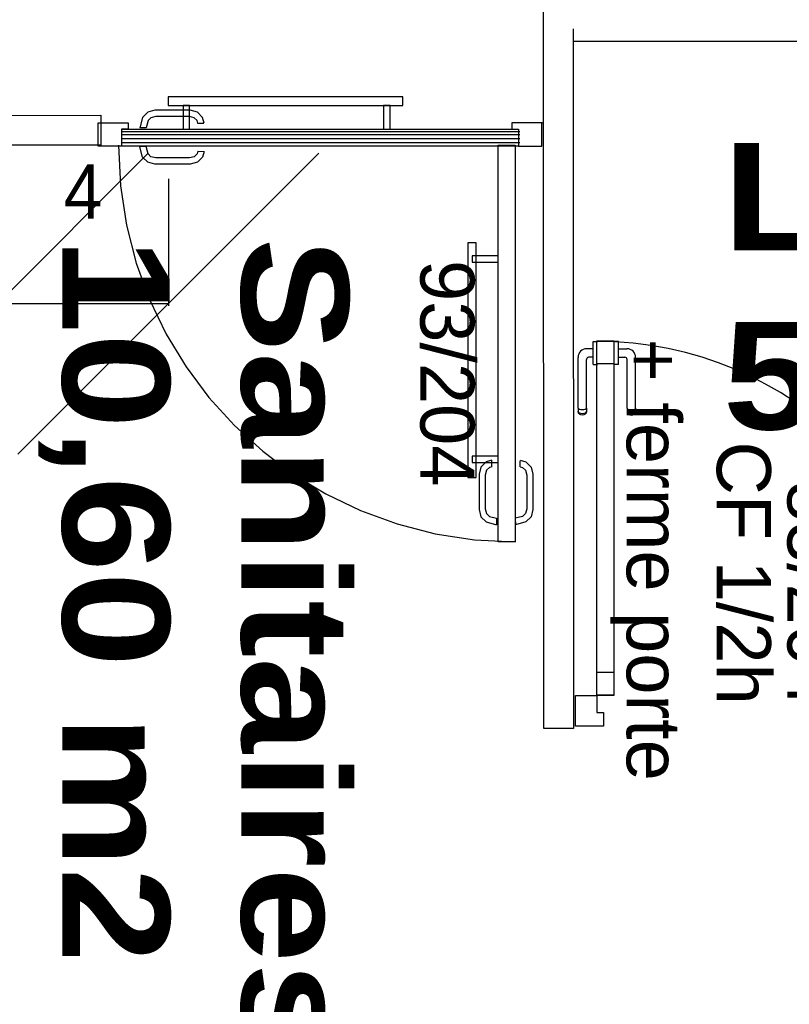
# Model space of a CAD drawing. Header units: millimetres. Extents: x -15 to 127, y -65 to 67.
# Tile 400 of 476: x 112.04 to 112.221, y 29.246 to 29.477. Entities that reach past the tile are written whole.
import ezdxf

# ---------------------------------------------------------------- set-up
doc = ezdxf.new("R2010")
doc.units = ezdxf.units.MM
doc.header["$MEASUREMENT"] = 0
doc.linetypes.add('PC_DASH_3', pattern=[0.055556, 0.027778, -0.027778])
doc.linetypes.add('PC_DASH_4', pattern=[0.638889, 0.416667, -0.083333, 0.055556, -0.083333])
doc.layers.add('Calque 5', color=7, linetype='Continuous')
doc.styles.get("Standard").update_dxf_attribs({"font": 'BKANT.TTF'})

# ---------------------------------------------------------------- blocks, each defined once
blk = doc.blocks.new('PD_31767')
at = {"layer": 'Calque 5', "color": 0}
for points in [[(44.53689, -37.46981), (44.59189, -37.46981), (44.59189, -37.46781), (44.53689, -37.46781), (44.53689, -37.46981)], [(44.54039, -37.47535), (44.54189, -37.47535), (44.54189, -37.46981), (44.54039, -37.46981), (44.54039, -37.47535)], [(44.5874, -37.47535), (44.5889, -37.47535), (44.5889, -37.46981), (44.5874, -37.46981), (44.5874, -37.47535)]]:
    blk.add_lwpolyline(points, dxfattribs=at)
blk = doc.blocks.new('PD_31768')
at = {"layer": 'Calque 5', "color": 0, "linetype": 'PC_DASH_3'}
for points in [[(44.60912, -37.55702), (44.60912, -37.50202), (44.60712, -37.50202), (44.60712, -37.55702), (44.60912, -37.55702)], [(44.61425, -37.50652), (44.61425, -37.50502), (44.60812, -37.50502), (44.60812, -37.50652), (44.61425, -37.50652)], [(44.61425, -37.55353), (44.61425, -37.55203), (44.60812, -37.55203), (44.60812, -37.55353), (44.61425, -37.55353)]]:
    blk.add_lwpolyline(points, dxfattribs=at)
blk = doc.blocks.new('PD_31770')
at = {"layer": 'Calque 5', "color": 0}
for points in [[(44.52048, -37.47935), (44.52048, -37.47385), (44.52748, -37.47385), (44.52748, -37.47535), (44.52598, -37.47535), (44.52598, -37.47935), (44.52048, -37.47935)], [(44.62448, -37.47935), (44.62448, -37.47385), (44.61748, -37.47385), (44.61748, -37.47535), (44.61898, -37.47535), (44.61898, -37.47935), (44.62448, -37.47935)], [(44.61904, -37.47535), (44.61904, -37.47935), (44.52604, -37.47935), (44.52604, -37.47535), (44.61904, -37.47535)]]:
    blk.add_lwpolyline(points, dxfattribs=at)
blk = doc.blocks.new('PD_31769')
at = {"layer": 'Calque 5', "color": 0}
blk.add_point((44.62448, -37.47385), dxfattribs=at)
at = {"layer": 'Calque 5'}
blk.add_blockref('PD_31770', (0, 0), dxfattribs=at)
blk = doc.blocks.new('PD_31772')
at = {"layer": 'Calque 5', "color": 0, "linetype": 'PC_DASH_4'}
for p, q in [((44.61279, -37.55455), (44.61275, -37.55312)), ((44.61388, -37.5666), (44.61384, -37.5681))]:
    blk.add_line(p, q, dxfattribs=at)
for points in [[(44.61275, -37.553), (44.61143, -37.55336), (44.61021, -37.55458), (44.60976, -37.55626), (44.60976, -37.56455), (44.61021, -37.56623), (44.61143, -37.56746), (44.61384, -37.5681)], [(44.61279, -37.55451), (44.61219, -37.55467), (44.61151, -37.55534), (44.61122, -37.55645), (44.61122, -37.56436), (44.61151, -37.56547), (44.61219, -37.56615), (44.61388, -37.5666)]]:
    blk.add_lwpolyline(points, dxfattribs=at)
blk = doc.blocks.new('PD_31773')
at = {"layer": 'Calque 5', "color": 0, "linetype": 'PC_DASH_4'}
for p, q in [((44.61937, -37.55455), (44.6194, -37.55312)), ((44.61827, -37.5666), (44.61831, -37.5681))]:
    blk.add_line(p, q, dxfattribs=at)
for points in [[(44.61941, -37.553), (44.62072, -37.55336), (44.62195, -37.55458), (44.6224, -37.55626), (44.6224, -37.56455), (44.62195, -37.56623), (44.62072, -37.56746), (44.61831, -37.5681)], [(44.61937, -37.55451), (44.61996, -37.55467), (44.62064, -37.55534), (44.62094, -37.55645), (44.62094, -37.56436), (44.62064, -37.56547), (44.61996, -37.56615), (44.61827, -37.5666)]]:
    blk.add_lwpolyline(points, dxfattribs=at)
blk = doc.blocks.new('PD_31771')
at = {"layer": 'Calque 5'}
for name in ['PD_31772', 'PD_31773']:
    blk.add_blockref(name, (0, 0), dxfattribs=at)
blk = doc.blocks.new('PD_31775')
at = {"layer": 'Calque 5', "color": 0}
for p, q in [((44.61933, -37.47595), (44.52608, -37.47595)), ((44.61933, -37.47665), (44.52608, -37.47665)), ((44.61933, -37.47765), (44.52608, -37.47765)), ((44.61933, -37.47855), (44.52608, -37.47855))]:
    blk.add_line(p, q, dxfattribs=at)
blk = doc.blocks.new('PD_31777')
at = {"layer": 'Calque 5', "color": 0}
for p, q in [((44.53172, -37.47944), (44.53022, -37.47948)), ((44.54378, -37.48054), (44.54521, -37.48058))]:
    blk.add_line(p, q, dxfattribs=at)
for points in [[(44.54382, -37.48054), (44.54366, -37.48114), (44.54299, -37.48181), (44.54187, -37.48211), (44.53397, -37.48211), (44.53285, -37.48181), (44.53218, -37.48114), (44.53172, -37.47944)], [(44.54532, -37.48058), (44.54497, -37.48189), (44.54374, -37.48312), (44.54207, -37.48357), (44.53377, -37.48357), (44.5321, -37.48312), (44.53087, -37.48189), (44.53022, -37.47948)]]:
    blk.add_lwpolyline(points, dxfattribs=at)
blk = doc.blocks.new('PD_31778')
at = {"layer": 'Calque 5', "color": 0}
for p, q in [((44.54378, -37.47396), (44.54521, -37.47392)), ((44.53172, -37.47506), (44.53022, -37.47502))]:
    blk.add_line(p, q, dxfattribs=at)
for points in [[(44.54532, -37.47392), (44.54497, -37.47261), (44.54374, -37.47138), (44.54207, -37.47093), (44.53377, -37.47093), (44.5321, -37.47138), (44.53087, -37.47261), (44.53022, -37.47502)], [(44.54382, -37.47396), (44.54366, -37.47336), (44.54299, -37.47269), (44.54187, -37.47239), (44.53397, -37.47239), (44.53285, -37.47269), (44.53218, -37.47336), (44.53172, -37.47506)]]:
    blk.add_lwpolyline(points, dxfattribs=at)
blk = doc.blocks.new('PD_31776')
at = {"layer": 'Calque 5'}
for name in ['PD_31778', 'PD_31777']:
    blk.add_blockref(name, (0, 0), dxfattribs=at)
blk = doc.blocks.new('PD_31774')
at = {"layer": 'Calque 5'}
for name in ['PD_31776', 'PD_31775']:
    blk.add_blockref(name, (0, 0), dxfattribs=at)
blk = doc.blocks.new('PD_31790')
at = {"layer": 'Calque 5', "color": 0}
for p, q in [((44.63651, -37.5253), (44.63651, -37.52514)), ((44.63651, -37.52514), (44.63652, -37.52514)), ((44.63651, -37.52577), (44.63651, -37.5253)), ((44.63652, -37.52514), (44.6375, -37.52514)), ((44.6375, -37.52514), (44.63751, -37.52514)), ((44.63651, -37.52686), (44.63499, -37.52686)), ((44.63651, -37.52649), (44.63651, -37.52577)), ((44.63651, -37.52737), (44.63651, -37.52649)), ((44.63651, -37.52831), (44.63651, -37.52737)), ((44.63299, -37.54076), (44.63299, -37.52886)), ((44.63496, -37.54076), (44.63496, -37.52933)), ((44.63651, -37.52883), (44.63546, -37.52883)), ((44.63651, -37.52919), (44.63651, -37.52831)), ((44.63651, -37.52991), (44.63651, -37.52919)), ((44.63651, -37.53038), (44.63651, -37.52991)), ((44.63651, -37.53055), (44.63651, -37.53038)), ((44.63651, -37.53055), (44.63652, -37.53055)), ((44.63652, -37.53055), (44.6375, -37.53055)), ((44.6375, -37.53055), (44.63751, -37.53055)), ((44.63299, -37.54076), (44.63299, -37.54137)), ((44.63299, -37.54137), (44.63299, -37.54159)), ((44.63311, -37.54192), (44.63299, -37.54159)), ((44.63333, -37.54106), (44.63311, -37.54093)), ((44.63333, -37.54191), (44.63311, -37.54167)), ((44.63363, -37.54115), (44.63333, -37.54106)), ((44.63397, -37.54119), (44.63363, -37.54115)), ((44.63432, -37.54115), (44.63397, -37.54119)), ((44.63462, -37.54106), (44.63432, -37.54115)), ((44.63484, -37.54093), (44.63462, -37.54106)), ((44.63484, -37.54167), (44.63462, -37.54191)), ((44.63496, -37.54159), (44.63484, -37.54192)), ((44.63496, -37.54076), (44.63496, -37.54137)), ((44.63496, -37.54137), (44.63496, -37.54159)), ((44.63333, -37.54219), (44.63311, -37.54192)), ((44.63363, -37.54206), (44.63333, -37.54191)), ((44.63363, -37.54236), (44.63333, -37.54219)), ((44.63397, -37.54212), (44.63363, -37.54206)), ((44.63397, -37.54242), (44.63363, -37.54236)), ((44.63432, -37.54206), (44.63397, -37.54212)), ((44.63432, -37.54236), (44.63397, -37.54242)), ((44.63462, -37.54191), (44.63432, -37.54206)), ((44.63462, -37.54219), (44.63432, -37.54236)), ((44.63484, -37.54192), (44.63462, -37.54219))]:
    blk.add_line(p, q, dxfattribs=at)
for centre, radius in [((44.63499, -37.52886), 0.002), ((44.63546, -37.52933), 0.000501)]:
    blk.add_arc(centre, radius, 90, 180, dxfattribs=at)
blk = doc.blocks.new('PD_31791')
at = {"layer": 'Calque 5', "color": 0}
for p, q in [((44.64143, -37.52514), (44.64142, -37.52514)), ((44.64241, -37.52514), (44.64143, -37.52514)), ((44.64242, -37.52514), (44.64241, -37.52514)), ((44.64242, -37.5253), (44.64242, -37.52514)), ((44.64242, -37.52577), (44.64242, -37.5253)), ((44.64242, -37.52649), (44.64242, -37.52577)), ((44.64242, -37.52737), (44.64242, -37.52649)), ((44.64242, -37.52686), (44.64445, -37.52686)), ((44.64242, -37.52831), (44.64242, -37.52737)), ((44.64242, -37.52919), (44.64242, -37.52831)), ((44.64242, -37.52883), (44.64398, -37.52883)), ((44.64242, -37.52991), (44.64242, -37.52919)), ((44.64242, -37.53038), (44.64242, -37.52991)), ((44.64448, -37.54076), (44.64448, -37.52933)), ((44.64645, -37.54076), (44.64645, -37.52886)), ((44.64143, -37.53055), (44.64142, -37.53055)), ((44.64241, -37.53055), (44.64143, -37.53055)), ((44.64242, -37.53055), (44.64241, -37.53055)), ((44.64242, -37.53055), (44.64242, -37.53038)), ((44.64448, -37.54076), (44.64448, -37.54137)), ((44.64448, -37.54137), (44.64448, -37.54159)), ((44.64448, -37.54159), (44.6446, -37.54192)), ((44.6446, -37.54093), (44.64482, -37.54106)), ((44.6446, -37.54167), (44.64482, -37.54191)), ((44.64482, -37.54106), (44.64512, -37.54115)), ((44.64512, -37.54115), (44.64547, -37.54119)), ((44.64547, -37.54119), (44.64581, -37.54115)), ((44.64581, -37.54115), (44.64611, -37.54106)), ((44.64611, -37.54106), (44.64633, -37.54093)), ((44.64611, -37.54191), (44.64633, -37.54167)), ((44.64633, -37.54192), (44.64645, -37.54159)), ((44.64645, -37.54076), (44.64645, -37.54137)), ((44.64645, -37.54137), (44.64645, -37.54159)), ((44.6446, -37.54192), (44.64482, -37.54219)), ((44.64482, -37.54191), (44.64512, -37.54206)), ((44.64482, -37.54219), (44.64512, -37.54236)), ((44.64512, -37.54206), (44.64547, -37.54212)), ((44.64512, -37.54236), (44.64547, -37.54242)), ((44.64547, -37.54212), (44.64581, -37.54206)), ((44.64547, -37.54242), (44.64581, -37.54236)), ((44.64581, -37.54206), (44.64611, -37.54191)), ((44.64581, -37.54236), (44.64611, -37.54219)), ((44.64611, -37.54219), (44.64633, -37.54192))]:
    blk.add_line(p, q, dxfattribs=at)
for centre, radius in [((44.64445, -37.52886), 0.002), ((44.64398, -37.52933), 0.000501)]:
    blk.add_arc(centre, radius, 0, 90, dxfattribs=at)
blk = doc.blocks.new('PD_31789')
at = {"layer": 'Calque 5'}
for name in ['PD_31790', 'PD_31791']:
    blk.add_blockref(name, (0, 0), dxfattribs=at)
blk = doc.blocks.new('PD_31793')
at = {"layer": 'Calque 5', "color": 0}
for p, q in [((44.72052, -37.60811), (44.72773, -37.60811)), ((44.72773, -37.61532), (44.72773, -37.60811)), ((44.71893, -37.61532), (44.72773, -37.61532))]:
    blk.add_line(p, q, dxfattribs=at)
blk.add_lwpolyline([(44.72052, -37.60811), (44.72052, -37.61211), (44.71893, -37.61211), (44.71893, -37.61532), (44.72052, -37.61532)], dxfattribs=at)
blk = doc.blocks.new('PD_31794')
at = {"layer": 'Calque 5', "color": 0}
for points in [[(44.64139, -37.5304), (44.63739, -37.5304), (44.63739, -37.52504), (44.64139, -37.52504), (44.64139, -37.5304)], [(44.64139, -37.60804), (44.63739, -37.60804), (44.63739, -37.60269), (44.64139, -37.60269), (44.64139, -37.60804)]]:
    blk.add_lwpolyline(points, dxfattribs=at)
blk = doc.blocks.new('PD_31792')
at = {"layer": 'Calque 5', "color": 0}
blk.add_line((44.63238, -37.61532), (44.63238, -37.60811), dxfattribs=at)
for points in [[(44.63739, -37.525), (44.64139, -37.525), (44.64139, -37.60811), (44.63739, -37.60811), (44.63739, -37.525)], [(44.63739, -37.61211), (44.63898, -37.61211), (44.63898, -37.61532), (44.63238, -37.61532), (44.63238, -37.60811), (44.63739, -37.60811), (44.63739, -37.61211)]]:
    blk.add_lwpolyline(points, dxfattribs=at)
blk.add_arc((44.63739, -37.60811), 0.083, 0, 90, dxfattribs=at)
at = {"layer": 'Calque 5'}
for name in ['PD_31794', 'PD_31793']:
    blk.add_blockref(name, (0, 0), dxfattribs=at)
blk = doc.blocks.new('PD_31803')
at = {"layer": 'Calque 5', "color": 0}
for p, q in [((44.46167, -37.55153), (44.53223, -37.48098)), ((44.57223, -37.48098), (44.50167, -37.55153)), ((44.49695, -37.51626), (44.53695, -37.51626))]:
    blk.add_line(p, q, dxfattribs=at)
at = {"layer": 'Calque 5', "color": 0, "insert": (44.51695, -37.48364), "char_height": 0.012678, "width": 0.0176389, "attachment_point": 2}
blk.add_mtext('{\\fHelvetica|b0|i0|c0|p0;\\W0.92;4}', dxfattribs=at)
blk = doc.blocks.new('PD_33113')
at = {"layer": 'Calque 5', "color": 0}
for points in [[(44.53689, -37.46981), (44.59189, -37.46981), (44.59189, -37.46781), (44.53689, -37.46781), (44.53689, -37.46981)], [(44.54039, -37.47535), (44.54189, -37.47535), (44.54189, -37.46981), (44.54039, -37.46981), (44.54039, -37.47535)], [(44.5874, -37.47535), (44.5889, -37.47535), (44.5889, -37.46981), (44.5874, -37.46981), (44.5874, -37.47535)]]:
    blk.add_lwpolyline(points, dxfattribs=at)
blk = doc.blocks.new('PD_33114')
at = {"layer": 'Calque 5', "color": 0, "linetype": 'PC_DASH_3'}
for points in [[(44.60912, -37.55702), (44.60912, -37.50202), (44.60712, -37.50202), (44.60712, -37.55702), (44.60912, -37.55702)], [(44.61425, -37.50652), (44.61425, -37.50502), (44.60812, -37.50502), (44.60812, -37.50652), (44.61425, -37.50652)], [(44.61425, -37.55353), (44.61425, -37.55203), (44.60812, -37.55203), (44.60812, -37.55353), (44.61425, -37.55353)]]:
    blk.add_lwpolyline(points, dxfattribs=at)
blk = doc.blocks.new('PD_33116')
at = {"layer": 'Calque 5', "color": 0}
for points in [[(44.52048, -37.47935), (44.52048, -37.47385), (44.52748, -37.47385), (44.52748, -37.47535), (44.52598, -37.47535), (44.52598, -37.47935), (44.52048, -37.47935)], [(44.62448, -37.47935), (44.62448, -37.47385), (44.61748, -37.47385), (44.61748, -37.47535), (44.61898, -37.47535), (44.61898, -37.47935), (44.62448, -37.47935)], [(44.61904, -37.47535), (44.61904, -37.47935), (44.52604, -37.47935), (44.52604, -37.47535), (44.61904, -37.47535)]]:
    blk.add_lwpolyline(points, dxfattribs=at)
blk = doc.blocks.new('PD_33115')
at = {"layer": 'Calque 5', "color": 0}
blk.add_point((44.62448, -37.47385), dxfattribs=at)
at = {"layer": 'Calque 5'}
blk.add_blockref('PD_33116', (0, 0), dxfattribs=at)
blk = doc.blocks.new('PD_33118')
at = {"layer": 'Calque 5', "color": 0, "linetype": 'PC_DASH_4'}
for p, q in [((44.61279, -37.55455), (44.61275, -37.55312)), ((44.61388, -37.5666), (44.61384, -37.5681))]:
    blk.add_line(p, q, dxfattribs=at)
for points in [[(44.61275, -37.553), (44.61143, -37.55336), (44.61021, -37.55458), (44.60976, -37.55626), (44.60976, -37.56455), (44.61021, -37.56623), (44.61143, -37.56746), (44.61384, -37.5681)], [(44.61279, -37.55451), (44.61219, -37.55467), (44.61151, -37.55534), (44.61122, -37.55645), (44.61122, -37.56436), (44.61151, -37.56547), (44.61219, -37.56615), (44.61388, -37.5666)]]:
    blk.add_lwpolyline(points, dxfattribs=at)
blk = doc.blocks.new('PD_33119')
at = {"layer": 'Calque 5', "color": 0, "linetype": 'PC_DASH_4'}
for p, q in [((44.61937, -37.55455), (44.6194, -37.55312)), ((44.61827, -37.5666), (44.61831, -37.5681))]:
    blk.add_line(p, q, dxfattribs=at)
for points in [[(44.61941, -37.553), (44.62072, -37.55336), (44.62195, -37.55458), (44.6224, -37.55626), (44.6224, -37.56455), (44.62195, -37.56623), (44.62072, -37.56746), (44.61831, -37.5681)], [(44.61937, -37.55451), (44.61996, -37.55467), (44.62064, -37.55534), (44.62094, -37.55645), (44.62094, -37.56436), (44.62064, -37.56547), (44.61996, -37.56615), (44.61827, -37.5666)]]:
    blk.add_lwpolyline(points, dxfattribs=at)
blk = doc.blocks.new('PD_33117')
at = {"layer": 'Calque 5'}
for name in ['PD_33118', 'PD_33119']:
    blk.add_blockref(name, (0, 0), dxfattribs=at)
blk = doc.blocks.new('PD_33121')
at = {"layer": 'Calque 5', "color": 0}
for p, q in [((44.61933, -37.47595), (44.52608, -37.47595)), ((44.61933, -37.47665), (44.52608, -37.47665)), ((44.61933, -37.47765), (44.52608, -37.47765)), ((44.61933, -37.47855), (44.52608, -37.47855))]:
    blk.add_line(p, q, dxfattribs=at)
blk = doc.blocks.new('PD_33123')
at = {"layer": 'Calque 5', "color": 0}
for p, q in [((44.53172, -37.47944), (44.53022, -37.47948)), ((44.54378, -37.48054), (44.54521, -37.48058))]:
    blk.add_line(p, q, dxfattribs=at)
for points in [[(44.54382, -37.48054), (44.54366, -37.48114), (44.54299, -37.48181), (44.54187, -37.48211), (44.53397, -37.48211), (44.53285, -37.48181), (44.53218, -37.48114), (44.53172, -37.47944)], [(44.54532, -37.48058), (44.54497, -37.48189), (44.54374, -37.48312), (44.54207, -37.48357), (44.53377, -37.48357), (44.5321, -37.48312), (44.53087, -37.48189), (44.53022, -37.47948)]]:
    blk.add_lwpolyline(points, dxfattribs=at)
blk = doc.blocks.new('PD_33124')
at = {"layer": 'Calque 5', "color": 0}
for p, q in [((44.54378, -37.47396), (44.54521, -37.47392)), ((44.53172, -37.47506), (44.53022, -37.47502))]:
    blk.add_line(p, q, dxfattribs=at)
for points in [[(44.54532, -37.47392), (44.54497, -37.47261), (44.54374, -37.47138), (44.54207, -37.47093), (44.53377, -37.47093), (44.5321, -37.47138), (44.53087, -37.47261), (44.53022, -37.47502)], [(44.54382, -37.47396), (44.54366, -37.47336), (44.54299, -37.47269), (44.54187, -37.47239), (44.53397, -37.47239), (44.53285, -37.47269), (44.53218, -37.47336), (44.53172, -37.47506)]]:
    blk.add_lwpolyline(points, dxfattribs=at)
blk = doc.blocks.new('PD_33122')
at = {"layer": 'Calque 5'}
for name in ['PD_33124', 'PD_33123']:
    blk.add_blockref(name, (0, 0), dxfattribs=at)
blk = doc.blocks.new('PD_33120')
at = {"layer": 'Calque 5'}
for name in ['PD_33122', 'PD_33121']:
    blk.add_blockref(name, (0, 0), dxfattribs=at)
blk = doc.blocks.new('PD_33136')
at = {"layer": 'Calque 5', "color": 0}
for p, q in [((44.63651, -37.5253), (44.63651, -37.52514)), ((44.63651, -37.52514), (44.63652, -37.52514)), ((44.63651, -37.52577), (44.63651, -37.5253)), ((44.63652, -37.52514), (44.6375, -37.52514)), ((44.6375, -37.52514), (44.63751, -37.52514)), ((44.63651, -37.52686), (44.63499, -37.52686)), ((44.63651, -37.52649), (44.63651, -37.52577)), ((44.63651, -37.52737), (44.63651, -37.52649)), ((44.63651, -37.52831), (44.63651, -37.52737)), ((44.63299, -37.54076), (44.63299, -37.52886)), ((44.63496, -37.54076), (44.63496, -37.52933)), ((44.63651, -37.52883), (44.63546, -37.52883)), ((44.63651, -37.52919), (44.63651, -37.52831)), ((44.63651, -37.52991), (44.63651, -37.52919)), ((44.63651, -37.53038), (44.63651, -37.52991)), ((44.63651, -37.53055), (44.63651, -37.53038)), ((44.63651, -37.53055), (44.63652, -37.53055)), ((44.63652, -37.53055), (44.6375, -37.53055)), ((44.6375, -37.53055), (44.63751, -37.53055)), ((44.63299, -37.54076), (44.63299, -37.54137)), ((44.63299, -37.54137), (44.63299, -37.54159)), ((44.63311, -37.54192), (44.63299, -37.54159)), ((44.63333, -37.54106), (44.63311, -37.54093)), ((44.63333, -37.54191), (44.63311, -37.54167)), ((44.63363, -37.54115), (44.63333, -37.54106)), ((44.63397, -37.54119), (44.63363, -37.54115)), ((44.63432, -37.54115), (44.63397, -37.54119)), ((44.63462, -37.54106), (44.63432, -37.54115)), ((44.63484, -37.54093), (44.63462, -37.54106)), ((44.63484, -37.54167), (44.63462, -37.54191)), ((44.63496, -37.54159), (44.63484, -37.54192)), ((44.63496, -37.54076), (44.63496, -37.54137)), ((44.63496, -37.54137), (44.63496, -37.54159)), ((44.63333, -37.54219), (44.63311, -37.54192)), ((44.63363, -37.54206), (44.63333, -37.54191)), ((44.63363, -37.54236), (44.63333, -37.54219)), ((44.63397, -37.54212), (44.63363, -37.54206)), ((44.63397, -37.54242), (44.63363, -37.54236)), ((44.63432, -37.54206), (44.63397, -37.54212)), ((44.63432, -37.54236), (44.63397, -37.54242)), ((44.63462, -37.54191), (44.63432, -37.54206)), ((44.63462, -37.54219), (44.63432, -37.54236)), ((44.63484, -37.54192), (44.63462, -37.54219))]:
    blk.add_line(p, q, dxfattribs=at)
for centre, radius in [((44.63499, -37.52886), 0.002), ((44.63546, -37.52933), 0.000501)]:
    blk.add_arc(centre, radius, 90, 180, dxfattribs=at)
blk = doc.blocks.new('PD_33137')
at = {"layer": 'Calque 5', "color": 0}
for p, q in [((44.64143, -37.52514), (44.64142, -37.52514)), ((44.64241, -37.52514), (44.64143, -37.52514)), ((44.64242, -37.52514), (44.64241, -37.52514)), ((44.64242, -37.5253), (44.64242, -37.52514)), ((44.64242, -37.52577), (44.64242, -37.5253)), ((44.64242, -37.52649), (44.64242, -37.52577)), ((44.64242, -37.52737), (44.64242, -37.52649)), ((44.64242, -37.52686), (44.64445, -37.52686)), ((44.64242, -37.52831), (44.64242, -37.52737)), ((44.64242, -37.52919), (44.64242, -37.52831)), ((44.64242, -37.52883), (44.64398, -37.52883)), ((44.64242, -37.52991), (44.64242, -37.52919)), ((44.64242, -37.53038), (44.64242, -37.52991)), ((44.64448, -37.54076), (44.64448, -37.52933)), ((44.64645, -37.54076), (44.64645, -37.52886)), ((44.64143, -37.53055), (44.64142, -37.53055)), ((44.64241, -37.53055), (44.64143, -37.53055)), ((44.64242, -37.53055), (44.64241, -37.53055)), ((44.64242, -37.53055), (44.64242, -37.53038)), ((44.64448, -37.54076), (44.64448, -37.54137)), ((44.64448, -37.54137), (44.64448, -37.54159)), ((44.64448, -37.54159), (44.6446, -37.54192)), ((44.6446, -37.54093), (44.64482, -37.54106)), ((44.6446, -37.54167), (44.64482, -37.54191)), ((44.64482, -37.54106), (44.64512, -37.54115)), ((44.64512, -37.54115), (44.64547, -37.54119)), ((44.64547, -37.54119), (44.64581, -37.54115)), ((44.64581, -37.54115), (44.64611, -37.54106)), ((44.64611, -37.54106), (44.64633, -37.54093)), ((44.64611, -37.54191), (44.64633, -37.54167)), ((44.64633, -37.54192), (44.64645, -37.54159)), ((44.64645, -37.54076), (44.64645, -37.54137)), ((44.64645, -37.54137), (44.64645, -37.54159)), ((44.6446, -37.54192), (44.64482, -37.54219)), ((44.64482, -37.54191), (44.64512, -37.54206)), ((44.64482, -37.54219), (44.64512, -37.54236)), ((44.64512, -37.54206), (44.64547, -37.54212)), ((44.64512, -37.54236), (44.64547, -37.54242)), ((44.64547, -37.54212), (44.64581, -37.54206)), ((44.64547, -37.54242), (44.64581, -37.54236)), ((44.64581, -37.54206), (44.64611, -37.54191)), ((44.64581, -37.54236), (44.64611, -37.54219)), ((44.64611, -37.54219), (44.64633, -37.54192))]:
    blk.add_line(p, q, dxfattribs=at)
for centre, radius in [((44.64445, -37.52886), 0.002), ((44.64398, -37.52933), 0.000501)]:
    blk.add_arc(centre, radius, 0, 90, dxfattribs=at)
blk = doc.blocks.new('PD_33135')
at = {"layer": 'Calque 5'}
for name in ['PD_33136', 'PD_33137']:
    blk.add_blockref(name, (0, 0), dxfattribs=at)
blk = doc.blocks.new('PD_33139')
at = {"layer": 'Calque 5', "color": 0}
for p, q in [((44.72052, -37.60811), (44.72773, -37.60811)), ((44.72773, -37.61532), (44.72773, -37.60811)), ((44.71893, -37.61532), (44.72773, -37.61532))]:
    blk.add_line(p, q, dxfattribs=at)
blk.add_lwpolyline([(44.72052, -37.60811), (44.72052, -37.61211), (44.71893, -37.61211), (44.71893, -37.61532), (44.72052, -37.61532)], dxfattribs=at)
blk = doc.blocks.new('PD_33140')
at = {"layer": 'Calque 5', "color": 0}
for points in [[(44.64139, -37.5304), (44.63739, -37.5304), (44.63739, -37.52504), (44.64139, -37.52504), (44.64139, -37.5304)], [(44.64139, -37.60804), (44.63739, -37.60804), (44.63739, -37.60269), (44.64139, -37.60269), (44.64139, -37.60804)]]:
    blk.add_lwpolyline(points, dxfattribs=at)
blk = doc.blocks.new('PD_33138')
at = {"layer": 'Calque 5', "color": 0}
blk.add_line((44.63238, -37.61532), (44.63238, -37.60811), dxfattribs=at)
for points in [[(44.63739, -37.525), (44.64139, -37.525), (44.64139, -37.60811), (44.63739, -37.60811), (44.63739, -37.525)], [(44.63739, -37.61211), (44.63898, -37.61211), (44.63898, -37.61532), (44.63238, -37.61532), (44.63238, -37.60811), (44.63739, -37.60811), (44.63739, -37.61211)]]:
    blk.add_lwpolyline(points, dxfattribs=at)
blk.add_arc((44.63739, -37.60811), 0.083, 0, 90, dxfattribs=at)
at = {"layer": 'Calque 5'}
for name in ['PD_33140', 'PD_33139']:
    blk.add_blockref(name, (0, 0), dxfattribs=at)
blk = doc.blocks.new('PD_33149')
at = {"layer": 'Calque 5', "color": 0}
for p, q in [((44.46167, -37.55153), (44.53223, -37.48098)), ((44.57223, -37.48098), (44.50167, -37.55153)), ((44.49695, -37.51626), (44.53695, -37.51626))]:
    blk.add_line(p, q, dxfattribs=at)
at = {"layer": 'Calque 5', "color": 0, "insert": (44.51695, -37.48364), "char_height": 0.012678, "width": 0.0176389, "attachment_point": 2}
blk.add_mtext('{\\fHelvetica|b0|i0|c0|p0;\\W0.92;4}', dxfattribs=at)

msp = doc.modelspace()

# ---------------------------------------------------------------- linework, layer by layer
at = {"layer": 'Calque 5', "color": 0}
for p, q in [((112.16329, 29.31086), (112.16312, 29.65683)), ((112.16329, 29.31086), (112.16312, 29.65683)), ((112.1702, 29.47495), (112.17026, 29.31086)), ((112.1702, 29.47495), (112.17026, 29.31086)), ((112.52722, 29.47209), (112.1702, 29.47195)), ((112.52722, 29.47209), (112.1702, 29.47195)), ((112.07531, 29.43977), (112.07531, 29.41003)), ((112.07531, 29.43977), (112.07531, 29.41003)), ((112.17026, 29.31086), (112.16329, 29.31086)), ((112.17026, 29.31086), (112.16329, 29.31086))]:
    msp.add_line(p, q, dxfattribs=at)
msp.add_lwpolyline([(111.9873, 29.45464), (112.05943, 29.45468), (112.05943, 29.44768), (111.9873, 29.44764), (111.9873, 29.45464)], dxfattribs=at)
msp.add_lwpolyline([(111.9873, 29.45464), (112.05943, 29.45468), (112.05943, 29.44768), (111.9873, 29.44764), (111.9873, 29.45464)], dxfattribs=at)
at = {"layer": 'Calque 5', "color": 0, "linetype": 'PC_DASH_4'}
msp.add_lwpolyline([(112.15257, 29.44767), (112.15657, 29.44767), (112.15657, 29.35467), (112.15257, 29.35467), (112.15257, 29.44767)], dxfattribs=at)
msp.add_lwpolyline([(112.15257, 29.44767), (112.15657, 29.44767), (112.15657, 29.35467), (112.15257, 29.35467), (112.15257, 29.44767)], dxfattribs=at)
msp.add_arc((112.15657, 29.44767), 0.093, 180, 270, dxfattribs=at)
msp.add_arc((112.15657, 29.44767), 0.093, 180, 270, dxfattribs=at)

# ---------------------------------------------------------------- block references
at = {"layer": 'Calque 5'}
for name in ['PD_31767', 'PD_33113', 'PD_31774', 'PD_33120', 'PD_31769', 'PD_33115', 'PD_31803', 'PD_33149', 'PD_31768', 'PD_33114', 'PD_31792', 'PD_33138', 'PD_31789', 'PD_33135', 'PD_31771', 'PD_33117']:
    msp.add_blockref(name, (67.53836, 66.92678), dxfattribs=at)

# ---------------------------------------------------------------- texts
at = {"layer": 'Calque 5', "color": 0, "insert": (112.20528, 29.44816), "char_height": 0.0251722, "width": 0.2645833, "attachment_point": 1}
msp.add_mtext('{\\fArial Black|b0|i0|c0|p34;Local ménage\\H1.573X; \\H0.6359X;\\P5,45 m2\\H1.268X; }', dxfattribs=at)
msp.add_mtext('{\\fArial Black|b0|i0|c0|p34;Local ménage\\H1.573X; \\H0.6359X;\\P5,45 m2\\H1.268X; }', dxfattribs=at)
at = {"layer": 'Calque 5', "color": 0, "attachment_point": 1, "rotation": 270}
for s, insert, char_height, width in [('{\\fArial Black|b0|i0|c0|p34;Sanitaires F\\P10,60 m2\\H1.342x; }', (112.11758, 29.42598), 0.0251722, 0.2293056), ('{\\fArial Black|b0|i0|c0|p34;Sanitaires F\\P10,60 m2\\H1.342x; }', (112.11758, 29.42598), 0.0251722, 0.2293056), ('{\\fArial|b0|i0|c0|p34;\\W0.98;93/204}', (112.14704, 29.42074), 0.012678, 0.0529167), ('{\\fArial|b0|i0|c0|p34;\\W0.98;93/204}', (112.14704, 29.42074), 0.012678, 0.0529167), ('{\\fArial|b0|i0|c0|p34;\\W0.98;     CF 1/2h\\P+ ferme porte}', (112.21654, 29.40232), 0.012678, 0.1058333), ('{\\fArial|b0|i0|c0|p34;\\W0.98;     CF 1/2h\\P+ ferme porte}', (112.21654, 29.40232), 0.012678, 0.1058333), ('{\\fArial|b0|i0|c0|p34;\\W0.98;83/204}', (112.2331, 29.369), 0.012678, 0.0529167), ('{\\fArial|b0|i0|c0|p34;\\W0.98;83/204}', (112.2331, 29.369), 0.012678, 0.0529167)]:
    msp.add_mtext(s, dxfattribs=dict(at, insert=insert, char_height=char_height, width=width))

doc.saveas('drawing.dxf')
